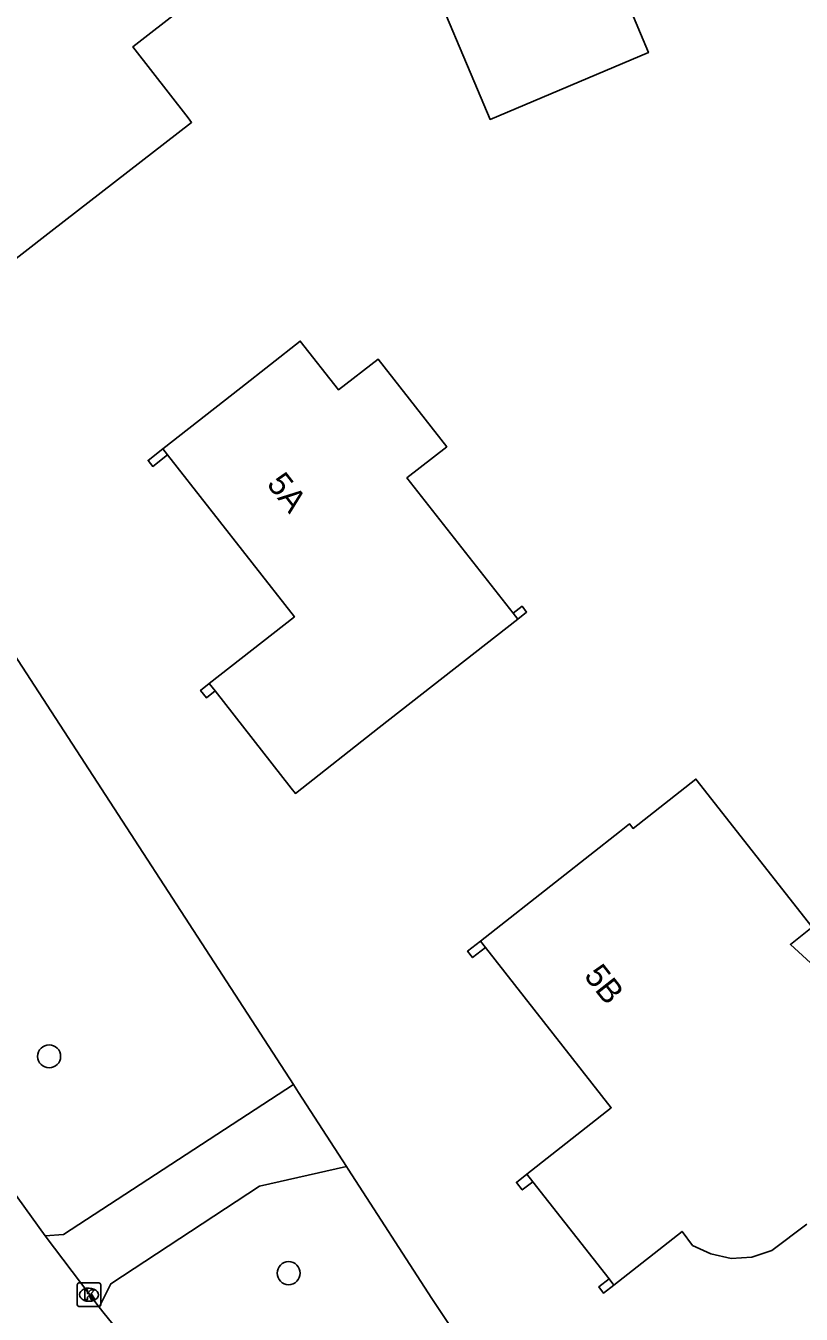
# Model space of a CAD drawing. Extents: x 162417 to 163721, y 384268 to 385416.
# Drawn here: x 163382.9 to 163415.9, y 384915.5 to 384970.3 of the extents above; entities that cross this region are included whole.
import ezdxf

# ---------------------------------------------------------------- set-up
doc = ezdxf.new("R2010")
doc.units = 0
for name, color, linetype in [('IMGEO_Boom', 7, 'Continuous'), ('IMGEO_Groenvoorziening', 7, 'Continuous'), ('IMGEO_Kolk', 7, 'Continuous'), ('IMGEO_Muur', 7, 'Continuous'), ('IMGEO_Pand', 7, 'Continuous'), ('IMGEO_Pand_nummerreeks', 7, 'Continuous'), ('IMGEO_Rijbaan_lokaal_gesloten', 7, 'Continuous'), ('IMGEO_Voetpad_open', 7, 'Continuous')]:
    doc.layers.add(name, color=color, linetype=linetype)

msp = doc.modelspace()

# ---------------------------------------------------------------- linework, layer by layer
at = {"layer": 'IMGEO_Boom'}
for centre in [(163383.916, 384926.502), (163394.091, 384917.293)]:
    msp.add_circle(centre, 0.489, dxfattribs=at)
at = {"layer": 'IMGEO_Groenvoorziening'}
for points in [[(163394.29, 384925.305), (163382.418, 384943.603)], [(163451.907, 384927.667), (163444.074, 384924.391), (163405.67, 384907.984), (163400.169, 384916.215), (163396.623, 384921.705), (163396.543, 384921.829)]]:
    msp.add_lwpolyline(points, dxfattribs=at)
at = {"layer": 'IMGEO_Kolk'}
for p, q in [((163385.106, 384915.952), (163385.106, 384916.804)), ((163385.181, 384916.878), (163386.033, 384916.878)), ((163385.594, 384916.658), (163385.619, 384916.658)), ((163386.107, 384916.804), (163386.107, 384915.952)), ((163385.617, 384916.098), (163385.592, 384916.098)), ((163386.033, 384915.878), (163385.181, 384915.878))]:
    msp.add_line(p, q, dxfattribs=at)
for points in [[(163385.106, 384915.952), (163385.106, 384916.804)], [(163385.181, 384916.878), (163386.033, 384916.878)], [(163385.427, 384916.578), (163385.55, 384916.578), (163385.55, 384916.427), (163385.68, 384916.578), (163385.844, 384916.578), (163385.698, 384916.427), (163385.851, 384916.178), (163385.699, 384916.178), (163385.614, 384916.342), (163385.55, 384916.275), (163385.55, 384916.178), (163385.427, 384916.178), (163385.427, 384916.578)], [(163386.107, 384916.804), (163386.107, 384915.952)], [(163386.033, 384915.878), (163385.181, 384915.878)]]:
    msp.add_lwpolyline(points, dxfattribs=at)
for centre, start, end in [((163385.183, 384916.802), 91.552, 178.448), ((163385.183, 384916.802), 91.552, 178.448), ((163386.031, 384916.802), 1.552, 88.448), ((163386.031, 384916.802), 1.552, 88.448), ((163385.183, 384915.954), 181.552, 268.448), ((163385.183, 384915.954), 181.552, 268.448), ((163386.031, 384915.954), 271.552, 358.448), ((163386.031, 384915.954), 271.552, 358.448)]:
    msp.add_arc(centre, 0.0765, start, end, dxfattribs=at)
for centre, major_axis, ratio, start_param, end_param in [((163385.593, 384916.378), (-0.387, 0.002), 0.722429, 4.712389, 7.853982), ((163385.618, 384916.378), (-0.39, 0.002), 0.717154, 1.570796, 4.712389)]:
    msp.add_ellipse(centre, major_axis=major_axis, ratio=ratio, start_param=start_param, end_param=end_param, dxfattribs=at)
at = {"layer": 'IMGEO_Muur'}
for points in [[(163388.745, 384952.307), (163388.119, 384951.816), (163388.32, 384951.56), (163388.946, 384952.051)], [(163403.821, 384945.074), (163404.202, 384945.373), (163404.007, 384945.622), (163403.626, 384945.323)], [(163390.717, 384942.339), (163390.346, 384942.048), (163390.594, 384941.732), (163390.965, 384942.023)], [(163402.236, 384931.394), (163401.693, 384930.967), (163401.906, 384930.697), (163402.449, 384931.123)], [(163404.209, 384921.494), (163403.769, 384921.148), (163404.018, 384920.832), (163404.458, 384921.178)], [(163407.702, 384917.053), (163407.262, 384916.706), (163407.471, 384916.44), (163407.912, 384916.786)]]:
    msp.add_lwpolyline(points, dxfattribs=at)
at = {"layer": 'IMGEO_Pand'}
for points in [[(163415.628, 384974.192), (163408.509, 384971.193), (163409.376, 384969.136), (163402.648, 384966.302), (163402.116, 384967.566), (163400.175, 384972.173), (163404.216, 384973.876), (163401.795, 384979.625), (163401.263, 384980.887), (163404.062, 384982.066), (163404.393, 384981.278), (163411.402, 384984.231)], [(163383.993, 384961.544), (163389.969, 384966.169), (163389.817, 384966.363), (163387.465, 384969.38), (163391.542, 384972.558), (163385.708, 384980.043), (163381.669, 384976.895), (163381.023, 384977.723), (163380.856, 384977.937), (163374.9, 384973.327), (163375.046, 384973.139), (163380.414, 384966.203), (163376.718, 384963.343), (163376.874, 384963.141), (163380.225, 384958.812), (163380.314, 384958.697), (163383.993, 384961.544)], [(163403.626, 384945.323), (163399.118, 384951.075), (163400.806, 384952.398), (163397.887, 384956.123), (163396.213, 384954.81), (163394.587, 384956.885), (163392.055, 384954.901), (163388.745, 384952.307)], [(163388.946, 384952.051), (163388.745, 384952.307)], [(163388.946, 384952.051), (163394.335, 384945.174), (163390.717, 384942.339)], [(163390.965, 384942.023), (163394.196, 384937.9), (163394.375, 384937.672), (163397.939, 384940.465), (163403.821, 384945.074)], [(163403.626, 384945.323), (163403.821, 384945.074)], [(163390.965, 384942.023), (163390.717, 384942.339)], [(163420.75, 384925.106), (163418.994, 384927.373), (163416.77, 384930.013), (163415.409, 384931.258), (163416.336, 384931.988), (163411.392, 384938.277), (163408.727, 384936.181), (163408.572, 384936.378), (163408.14, 384936.038), (163405.623, 384934.059), (163402.236, 384931.394)], [(163402.449, 384931.123), (163402.236, 384931.394)], [(163402.449, 384931.123), (163407.8, 384924.319), (163404.209, 384921.494)], [(163404.458, 384921.178), (163404.209, 384921.494)], [(163404.458, 384921.178), (163407.702, 384917.053)], [(163407.912, 384916.786), (163410.809, 384919.065), (163411.25, 384918.474), (163412.021, 384918.12), (163412.898, 384917.909), (163413.776, 384917.975), (163414.621, 384918.253), (163416.108, 384919.38)], [(163407.912, 384916.786), (163407.702, 384917.053)]]:
    msp.add_lwpolyline(points, dxfattribs=at)
at = {"layer": 'IMGEO_Rijbaan_lokaal_gesloten'}
for points in [[(163383.749, 384918.881), (163380.184, 384923.814), (163375.106, 384931.292), (163375.046, 384931.395)], [(163386.043, 384915.852), (163383.749, 384918.881)], [(163400.236, 384898.404), (163386.251, 384915.578), (163386.043, 384915.852)]]:
    msp.add_lwpolyline(points, dxfattribs=at)
at = {"layer": 'IMGEO_Voetpad_open'}
for points in [[(163383.749, 384918.881), (163384.526, 384918.935), (163394.29, 384925.305)], [(163396.543, 384921.829), (163394.506, 384924.972), (163394.29, 384925.305)], [(163396.543, 384921.829), (163392.848, 384920.991), (163386.542, 384916.841), (163386.043, 384915.852)]]:
    msp.add_lwpolyline(points, dxfattribs=at)

# ---------------------------------------------------------------- texts
at = {"layer": 'IMGEO_Pand_nummerreeks'}
for s, rotation, p in [('5A', 308.0843, (163393.127, 384950.8)), ('5B', 308.1817, (163406.608, 384929.912))]:
    msp.add_text(s, height=1, rotation=rotation, dxfattribs=at).set_placement(p)

doc.saveas('drawing.dxf')
